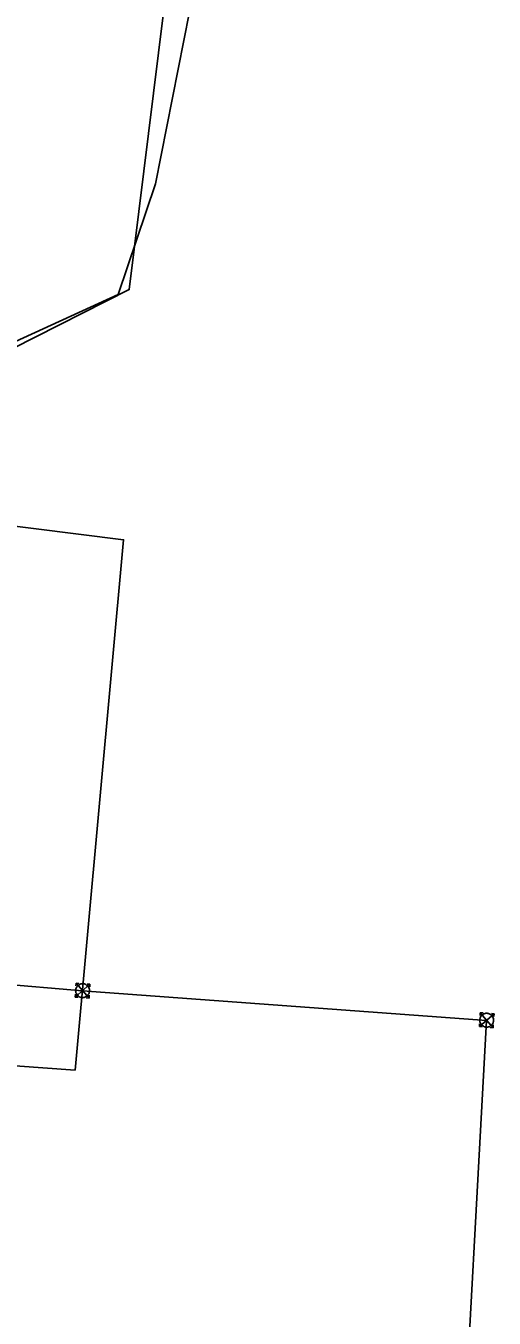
# Model space of a CAD drawing. Extents: x -746464 to -745690, y -1051581 to -1049993.
# Drawn here: x -746311.71 to -746308.33, y -1051024.28 to -1051014.95 of the extents above; entities that cross this region are included whole.
import ezdxf

# ---------------------------------------------------------------- set-up
doc = ezdxf.new("R2010")
doc.units = 0
for name, color, linetype in [('04_CETIN_NN', 7, 'Continuous'), ('04_CETIN_sdelovaci_podzem', 7, 'Continuous'), ('37_TVNET_sdelovaci_aktualizace_2019', 7, 'Continuous'), ('51_PVaK_vodovod_chranicky_objekty', 7, 'Continuous'), ('51_PVaK_vodovod_overena poloha_rad', 7, 'Continuous')]:
    doc.layers.add(name, color=color, linetype=linetype)

msp = doc.modelspace()

# ---------------------------------------------------------------- linework, layer by layer
at = {"layer": '04_CETIN_NN'}
msp.add_lwpolyline([(-746335.99, -1051016.98), (-746334.33, -1051016.07), (-746330.63, -1051016.65), (-746326.15, -1051017.89), (-746323.26, -1051018.72), (-746316.11, -1051019.21), (-746311.04, -1051016.89), (-746310.77, -1051016.09), (-746309.83, -1051011.33), (-746309.52, -1051005.24)], dxfattribs=at)
at = {"layer": '04_CETIN_sdelovaci_podzem'}
for points in [[(-746335.99, -1051016.98), (-746334.33, -1051016.07), (-746330.63, -1051016.65), (-746326.15, -1051017.89), (-746323.26, -1051018.72), (-746316.11, -1051019.21), (-746311.04, -1051016.89), (-746310.77, -1051016.09), (-746309.83, -1051011.33), (-746309.52, -1051005.24)], [(-746310.77, -1051016.09), (-746309.83, -1051011.33)]]:
    msp.add_lwpolyline(points, dxfattribs=at)
at = {"layer": '37_TVNET_sdelovaci_aktualizace_2019'}
msp.add_lwpolyline([(-746309.5199, -1051005.2401), (-746310.9596, -1051016.8549), (-746316.0222, -1051019.4187), (-746323.07, -1051019.04), (-746330.4397, -1051016.9698), (-746334.1397, -1051016.39), (-746335.7998, -1051017.2996), (-746336.3907, -1051013.7381)], dxfattribs=at)
at = {"layer": '51_PVaK_vodovod_chranicky_objekty'}
for p, q in [((-746311.35, -1051021.962), (-746311.243, -1051021.869)), ((-746311.343, -1051021.862), (-746311.344, -1051021.882)), ((-746311.343, -1051021.862), (-746311.25, -1051021.969)), ((-746311.343, -1051021.862), (-746311.323, -1051021.864)), ((-746311.243, -1051021.869), (-746311.263, -1051021.868)), ((-746311.243, -1051021.869), (-746311.244, -1051021.889)), ((-746311.35, -1051021.962), (-746311.348, -1051021.942)), ((-746311.35, -1051021.962), (-746311.33, -1051021.963)), ((-746311.25, -1051021.969), (-746311.27, -1051021.968)), ((-746311.25, -1051021.969), (-746311.249, -1051021.949)), ((-746308.432, -1051022.175), (-746308.325, -1051022.083)), ((-746308.425, -1051022.076), (-746308.427, -1051022.096)), ((-746308.425, -1051022.076), (-746308.333, -1051022.183)), ((-746308.425, -1051022.076), (-746308.405, -1051022.077)), ((-746308.325, -1051022.083), (-746308.345, -1051022.081)), ((-746308.325, -1051022.083), (-746308.327, -1051022.103)), ((-746308.432, -1051022.175), (-746308.431, -1051022.155)), ((-746308.432, -1051022.175), (-746308.412, -1051022.177)), ((-746308.333, -1051022.183), (-746308.353, -1051022.181)), ((-746308.333, -1051022.183), (-746308.331, -1051022.163))]:
    msp.add_line(p, q, dxfattribs=at)
msp.add_lwpolyline([(-746311.35, -1051022.49), (-746313.616, -1051022.326), (-746313.31, -1051019.08), (-746313.24, -1051018.38), (-746311, -1051018.66)], close=True, dxfattribs=at)
for points in [[(-746311.247, -1051021.919), (-746311.246, -1051021.914), (-746311.247, -1051021.909), (-746311.247, -1051021.904), (-746311.249, -1051021.899), (-746311.252, -1051021.894), (-746311.254, -1051021.89), (-746311.257, -1051021.885), (-746311.261, -1051021.881), (-746311.265, -1051021.878), (-746311.268, -1051021.875), (-746311.273, -1051021.871), (-746311.278, -1051021.869), (-746311.283, -1051021.867), (-746311.288, -1051021.866), (-746311.293, -1051021.866), (-746311.298, -1051021.865), (-746311.303, -1051021.866), (-746311.308, -1051021.867), (-746311.313, -1051021.868), (-746311.318, -1051021.871), (-746311.322, -1051021.874), (-746311.327, -1051021.876), (-746311.331, -1051021.88), (-746311.334, -1051021.884), (-746311.337, -1051021.888), (-746311.341, -1051021.892), (-746311.343, -1051021.897), (-746311.345, -1051021.902), (-746311.346, -1051021.907), (-746311.346, -1051021.912), (-746311.347, -1051021.917), (-746311.346, -1051021.922), (-746311.345, -1051021.927), (-746311.344, -1051021.932), (-746311.341, -1051021.937), (-746311.338, -1051021.942), (-746311.336, -1051021.946), (-746311.332, -1051021.95), (-746311.328, -1051021.953), (-746311.325, -1051021.957), (-746311.32, -1051021.96), (-746311.315, -1051021.962), (-746311.31, -1051021.964), (-746311.305, -1051021.965), (-746311.3, -1051021.965), (-746311.295, -1051021.966), (-746311.29, -1051021.965), (-746311.285, -1051021.965), (-746311.28, -1051021.963), (-746311.275, -1051021.96), (-746311.27, -1051021.958), (-746311.266, -1051021.955), (-746311.262, -1051021.951), (-746311.259, -1051021.947), (-746311.255, -1051021.944), (-746311.252, -1051021.939), (-746311.25, -1051021.934), (-746311.248, -1051021.929), (-746311.247, -1051021.924), (-746311.247, -1051021.919)], [(-746308.329, -1051022.133), (-746308.329, -1051022.128), (-746308.329, -1051022.123), (-746308.33, -1051022.118), (-746308.332, -1051022.112), (-746308.334, -1051022.107), (-746308.337, -1051022.103), (-746308.34, -1051022.099), (-746308.343, -1051022.095), (-746308.347, -1051022.091), (-746308.351, -1051022.088), (-746308.356, -1051022.085), (-746308.36, -1051022.082), (-746308.365, -1051022.081), (-746308.37, -1051022.08), (-746308.375, -1051022.079), (-746308.38, -1051022.079), (-746308.385, -1051022.079), (-746308.39, -1051022.08), (-746308.396, -1051022.082), (-746308.401, -1051022.084), (-746308.405, -1051022.087), (-746308.409, -1051022.09), (-746308.413, -1051022.093), (-746308.417, -1051022.097), (-746308.42, -1051022.101), (-746308.423, -1051022.106), (-746308.426, -1051022.111), (-746308.427, -1051022.116), (-746308.428, -1051022.12), (-746308.429, -1051022.125), (-746308.429, -1051022.13), (-746308.429, -1051022.135), (-746308.428, -1051022.141), (-746308.426, -1051022.146), (-746308.424, -1051022.151), (-746308.421, -1051022.155), (-746308.418, -1051022.159), (-746308.415, -1051022.164), (-746308.411, -1051022.167), (-746308.407, -1051022.17), (-746308.402, -1051022.173), (-746308.397, -1051022.176), (-746308.392, -1051022.177), (-746308.388, -1051022.179), (-746308.383, -1051022.179), (-746308.378, -1051022.179), (-746308.373, -1051022.179), (-746308.367, -1051022.178), (-746308.362, -1051022.176), (-746308.357, -1051022.174), (-746308.353, -1051022.171), (-746308.349, -1051022.168), (-746308.344, -1051022.165), (-746308.341, -1051022.161), (-746308.338, -1051022.157), (-746308.335, -1051022.152), (-746308.332, -1051022.148), (-746308.331, -1051022.143), (-746308.329, -1051022.138), (-746308.329, -1051022.133)]]:
    msp.add_lwpolyline(points, dxfattribs=at)
at = {"layer": '51_PVaK_vodovod_overena poloha_rad'}
msp.add_line((-746312.1, -1051021.85), (-746311.297, -1051021.916), dxfattribs=at)
msp.add_lwpolyline([(-746311.297, -1051021.916), (-746308.38, -1051022.13), (-746308.57, -1051025.62), (-746309.25, -1051031.52)], dxfattribs=at)

doc.saveas('drawing.dxf')
